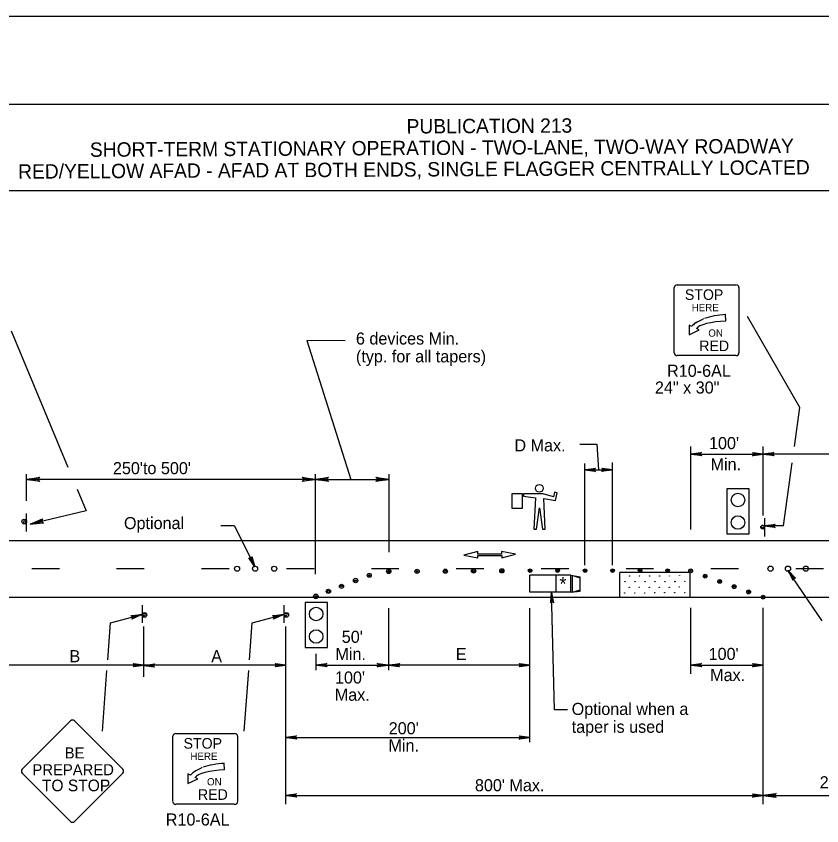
# Model space of a CAD drawing. Extents: x -14145 to -13521, y 30244 to 30661.
# Drawn here: x -13816.76 to -13802.75, y 30490.24 to 30504.31 of the extents above; entities that cross this region are included whole.
import ezdxf

# ---------------------------------------------------------------- set-up
doc = ezdxf.new("R2010")
doc.units = 0
for name, color, linetype in [('1', 7, 'Continuous'), ('10', 7, 'Continuous'), ('2', 7, 'Continuous'), ('3', 7, 'Continuous'), ('4', 7, 'Continuous'), ('61', 7, 'Continuous')]:
    doc.layers.add(name, color=color, linetype=linetype)

msp = doc.modelspace()

# ---------------------------------------------------------------- linework, layer by layer
at = {"layer": '1'}
for p, q in [((-13805.318, 30498.455), (-13805.318, 30499.591)), ((-13805.263, 30499.638), (-13804.245, 30499.638)), ((-13804.191, 30499.591), (-13804.191, 30498.455)), ((-13804.42, 30499.01), (-13804.422, 30499.121)), ((-13803.131, 30497.506), (-13804.043, 30499.088)), ((-13805.055, 30498.938), (-13805.055, 30498.767)), ((-13805.01, 30498.916), (-13805.055, 30498.938)), ((-13805.055, 30498.767), (-13804.884, 30498.853)), ((-13804.884, 30498.853), (-13804.931, 30498.876)), ((-13804.245, 30498.408), (-13805.263, 30498.408)), ((-13803.225, 30496.827), (-13803.131, 30497.506)), ((-13805.03, 30495.384), (-13805.03, 30496.827)), ((-13803.77, 30495.626), (-13803.77, 30496.827)), ((-13805.03, 30496.693), (-13803.77, 30496.693)), ((-13801.304, 30496.693), (-13803.77, 30496.693)), ((-13806.869, 30494.768), (-13806.869, 30496.532)), ((-13806.391, 30494.768), (-13806.391, 30496.55)), ((-13803.415, 30495.448), (-13803.264, 30496.547)), ((-13816.577, 30495.882), (-13816.577, 30496.35)), ((-13811.554, 30494.612), (-13811.554, 30496.35)), ((-13810.273, 30494.994), (-13810.273, 30496.35)), ((-13806.869, 30496.424), (-13806.391, 30496.424)), ((-13811.554, 30496.257), (-13816.577, 30496.257)), ((-13811.554, 30496.257), (-13810.273, 30496.257)), ((-13807.398, 30496.034), (-13807.416, 30495.954)), ((-13807.35, 30496.022), (-13807.398, 30496.034)), ((-13807.38, 30495.888), (-13807.35, 30496.022)), ((-13804.012, 30496.094), (-13804.403, 30496.094)), ((-13804.403, 30496.094), (-13804.403, 30495.312)), ((-13804.208, 30496.094), (-13804.208, 30496.094)), ((-13804.012, 30495.312), (-13804.012, 30496.094)), ((-13807.952, 30496.006), (-13808.14, 30496.006)), ((-13808.14, 30496.006), (-13808.14, 30495.756)), ((-13807.952, 30495.756), (-13807.952, 30496.006)), ((-13807.594, 30496.006), (-13807.934, 30496.006)), ((-13807.934, 30496.006), (-13807.934, 30495.962)), ((-13807.934, 30495.962), (-13807.728, 30495.936)), ((-13807.728, 30495.936), (-13807.756, 30495.39)), ((-13807.416, 30495.954), (-13807.594, 30496.006)), ((-13807.559, 30495.39), (-13807.585, 30495.926)), ((-13807.585, 30495.926), (-13807.38, 30495.888)), ((-13808.14, 30495.756), (-13807.952, 30495.756)), ((-13807.711, 30495.39), (-13807.657, 30495.764)), ((-13807.657, 30495.764), (-13807.604, 30495.39)), ((-13816.577, 30495.349), (-13816.577, 30495.661)), ((-13816.577, 30495.349), (-13816.577, 30495.661)), ((-13803.745, 30495.583), (-13803.745, 30495.265)), ((-13812.964, 30495.448), (-13813.198, 30495.448)), ((-13807.756, 30495.39), (-13807.711, 30495.39)), ((-13807.604, 30495.39), (-13807.559, 30495.39)), ((-13803.415, 30495.448), (-13803.745, 30495.448)), ((-13820.914, 30495.196), (-13795.342, 30495.196)), ((-13804.403, 30495.312), (-13804.012, 30495.312)), ((-13808.733, 30495.003), (-13808.974, 30494.937)), ((-13808.974, 30494.937), (-13808.73, 30494.891)), ((-13808.733, 30494.958), (-13808.733, 30495.003)), ((-13808.319, 30494.958), (-13808.733, 30494.958)), ((-13808.73, 30494.936), (-13808.316, 30494.936)), ((-13808.73, 30494.891), (-13808.73, 30494.936)), ((-13808.075, 30494.957), (-13808.319, 30495.003)), ((-13808.319, 30495.003), (-13808.319, 30494.958)), ((-13808.316, 30494.891), (-13808.075, 30494.957)), ((-13808.316, 30494.936), (-13808.316, 30494.891)), ((-13816.006, 30494.704), (-13816.486, 30494.704)), ((-13814.53, 30494.704), (-13815.01, 30494.704)), ((-13813.054, 30494.704), (-13813.534, 30494.704)), ((-13811.578, 30494.704), (-13812.058, 30494.704)), ((-13810.102, 30494.704), (-13810.582, 30494.704)), ((-13808.626, 30494.704), (-13809.106, 30494.704)), ((-13807.15, 30494.704), (-13807.63, 30494.704)), ((-13805.038, 30494.638), (-13806.262, 30494.638)), ((-13806.262, 30494.212), (-13806.262, 30494.638)), ((-13805.674, 30494.704), (-13806.154, 30494.704)), ((-13805.038, 30494.212), (-13805.038, 30494.638)), ((-13804.198, 30494.704), (-13804.678, 30494.704)), ((-13802.722, 30494.704), (-13803.202, 30494.704)), ((-13807.827, 30494.298), (-13807.827, 30494.593)), ((-13807.114, 30494.593), (-13807.827, 30494.593)), ((-13807.366, 30494.298), (-13807.366, 30494.593)), ((-13807.114, 30494.298), (-13807.114, 30494.593)), ((-13807.114, 30494.593), (-13806.949, 30494.564)), ((-13807.085, 30494.586), (-13806.949, 30494.543)), ((-13807.085, 30494.298), (-13807.085, 30494.586)), ((-13806.949, 30494.312), (-13806.949, 30494.564)), ((-13807.085, 30494.298), (-13806.949, 30494.334)), ((-13820.914, 30494.212), (-13795.342, 30494.212)), ((-13807.114, 30494.298), (-13807.827, 30494.298)), ((-13807.114, 30494.298), (-13806.949, 30494.312)), ((-13814.567, 30494.073), (-13814.567, 30493.761)), ((-13814.567, 30494.073), (-13814.567, 30493.761)), ((-13812.101, 30494.073), (-13812.101, 30493.761)), ((-13812.101, 30494.073), (-13812.101, 30493.761)), ((-13811.345, 30494.114), (-13811.735, 30494.114)), ((-13811.735, 30494.114), (-13811.735, 30493.332)), ((-13811.541, 30494.114), (-13811.541, 30494.114)), ((-13811.345, 30493.332), (-13811.345, 30494.114)), ((-13810.28, 30492.942), (-13810.28, 30494.016)), ((-13807.826, 30491.688), (-13807.826, 30494.016)), ((-13805.03, 30492.878), (-13805.03, 30494.024)), ((-13803.77, 30490.613), (-13803.77, 30494.024)), ((-13815.12, 30493.766), (-13814.573, 30493.906)), ((-13812.654, 30493.766), (-13812.107, 30493.906)), ((-13815.166, 30493.123), (-13815.119, 30493.766)), ((-13814.537, 30492.824), (-13814.537, 30493.698)), ((-13812.7, 30493.123), (-13812.653, 30493.766)), ((-13812.071, 30490.613), (-13812.071, 30493.698)), ((-13811.735, 30493.332), (-13811.345, 30493.332)), ((-13811.54, 30492.942), (-13811.54, 30493.226)), ((-13814.537, 30493.028), (-13817.003, 30493.028)), ((-13815.257, 30491.883), (-13815.18, 30492.937)), ((-13812.071, 30493.028), (-13814.537, 30493.028)), ((-13812.791, 30491.883), (-13812.714, 30492.937)), ((-13811.54, 30493.026), (-13810.28, 30493.026)), ((-13807.826, 30493.026), (-13810.28, 30493.026)), ((-13805.03, 30493.028), (-13803.77, 30493.028)), ((-13807.169, 30492.254), (-13807.396, 30492.254)), ((-13813.979, 30491.839), (-13812.961, 30491.839)), ((-13814.034, 30490.656), (-13814.034, 30491.792)), ((-13812.907, 30491.792), (-13812.907, 30490.656)), ((-13812.071, 30491.772), (-13807.826, 30491.772)), ((-13813.136, 30491.211), (-13813.138, 30491.322)), ((-13813.771, 30491.139), (-13813.771, 30490.968)), ((-13813.726, 30491.117), (-13813.771, 30491.139)), ((-13813.771, 30490.968), (-13813.6, 30491.054)), ((-13813.6, 30491.054), (-13813.647, 30491.077)), ((-13812.071, 30490.763), (-13803.77, 30490.763)), ((-13803.77, 30490.763), (-13799.71, 30490.763)), ((-13812.961, 30490.609), (-13813.979, 30490.609))]:
    msp.add_line(p, q, dxfattribs=at)
for points in [[(-13811.037, 30498.664), (-13811.701, 30498.668), (-13810.94, 30496.257)], [(-13806.957, 30496.868), (-13806.663, 30496.868), (-13806.63, 30496.424)], [(-13804.85, 30496.675), (-13804.862, 30496.687), (-13805.03, 30496.693), (-13804.85, 30496.675), (-13804.844, 30496.663), (-13805.03, 30496.693), (-13804.862, 30496.705), (-13804.856, 30496.717), (-13805.03, 30496.693), (-13804.844, 30496.723), (-13804.856, 30496.717)], [(-13803.95, 30496.717), (-13803.938, 30496.699), (-13803.77, 30496.693), (-13803.95, 30496.717), (-13803.956, 30496.723), (-13803.77, 30496.693), (-13803.938, 30496.687), (-13803.944, 30496.669), (-13803.77, 30496.693), (-13803.956, 30496.663), (-13803.944, 30496.669)], [(-13803.59, 30496.675), (-13803.596, 30496.687), (-13803.77, 30496.693), (-13803.59, 30496.675), (-13803.584, 30496.663), (-13803.77, 30496.693), (-13803.602, 30496.705), (-13803.596, 30496.717), (-13803.77, 30496.693), (-13803.584, 30496.723), (-13803.596, 30496.717)], [(-13806.695, 30496.4), (-13806.701, 30496.412), (-13806.869, 30496.424), (-13806.695, 30496.4), (-13806.683, 30496.394), (-13806.869, 30496.424), (-13806.701, 30496.43), (-13806.695, 30496.442), (-13806.869, 30496.424), (-13806.683, 30496.454), (-13806.695, 30496.442)], [(-13806.571, 30496.448), (-13806.565, 30496.436), (-13806.391, 30496.424), (-13806.571, 30496.448), (-13806.577, 30496.454), (-13806.391, 30496.424), (-13806.565, 30496.418), (-13806.571, 30496.406), (-13806.391, 30496.424), (-13806.577, 30496.394), (-13806.571, 30496.406)], [(-13803.571, 30495.424), (-13803.577, 30495.436), (-13803.745, 30495.448), (-13803.571, 30495.424), (-13803.559, 30495.418), (-13803.745, 30495.448), (-13803.577, 30495.454), (-13803.571, 30495.466), (-13803.745, 30495.448), (-13803.559, 30495.478), (-13803.571, 30495.466)], [(-13812.964, 30495.448), (-13812.605, 30494.739)], [(-13812.663, 30494.903), (-13812.67, 30494.892), (-13812.605, 30494.739), (-13812.663, 30494.903), (-13812.657, 30494.919), (-13812.605, 30494.739), (-13812.687, 30494.885), (-13812.7, 30494.885), (-13812.605, 30494.739), (-13812.711, 30494.895), (-13812.7, 30494.885)], [(-13802.743, 30493.796), (-13803.338, 30494.671)], [(-13803.222, 30494.541), (-13803.235, 30494.54), (-13803.337, 30494.671), (-13803.222, 30494.541), (-13803.205, 30494.538), (-13803.337, 30494.671), (-13803.249, 30494.528), (-13803.256, 30494.517), (-13803.337, 30494.671), (-13803.252, 30494.502), (-13803.256, 30494.517)], [(-13807.42, 30494.125), (-13807.432, 30494.133), (-13807.448, 30494.298), (-13807.42, 30494.125), (-13807.408, 30494.113), (-13807.448, 30494.298), (-13807.45, 30494.13), (-13807.462, 30494.124), (-13807.448, 30494.298), (-13807.467, 30494.11), (-13807.462, 30494.124)], [(-13807.396, 30492.254), (-13807.448, 30494.298)], [(-13814.753, 30493.882), (-13814.741, 30493.87), (-13814.573, 30493.906), (-13814.753, 30493.882), (-13814.759, 30493.888), (-13814.573, 30493.906), (-13814.735, 30493.852), (-13814.741, 30493.84), (-13814.573, 30493.906), (-13814.747, 30493.828), (-13814.741, 30493.84)], [(-13812.287, 30493.882), (-13812.275, 30493.87), (-13812.107, 30493.906), (-13812.287, 30493.882), (-13812.293, 30493.888), (-13812.107, 30493.906), (-13812.269, 30493.852), (-13812.275, 30493.84), (-13812.107, 30493.906), (-13812.281, 30493.828), (-13812.275, 30493.84)], [(-13814.717, 30493.052), (-13814.711, 30493.034), (-13814.537, 30493.028), (-13814.717, 30493.052), (-13814.723, 30493.058), (-13814.537, 30493.028), (-13814.711, 30493.022), (-13814.717, 30493.004), (-13814.537, 30493.028), (-13814.723, 30492.998), (-13814.717, 30493.004)], [(-13814.357, 30492.998), (-13814.363, 30493.01), (-13814.537, 30493.022), (-13814.357, 30492.998), (-13814.351, 30492.992), (-13814.537, 30493.022), (-13814.363, 30493.028), (-13814.357, 30493.04), (-13814.537, 30493.022), (-13814.351, 30493.052), (-13814.357, 30493.04)], [(-13812.251, 30493.052), (-13812.245, 30493.034), (-13812.071, 30493.028), (-13812.251, 30493.052), (-13812.257, 30493.058), (-13812.071, 30493.028), (-13812.245, 30493.022), (-13812.251, 30493.004), (-13812.071, 30493.028), (-13812.257, 30492.998), (-13812.251, 30493.004)], [(-13811.36, 30493.008), (-13811.372, 30493.02), (-13811.54, 30493.026), (-13811.36, 30493.008), (-13811.354, 30492.996), (-13811.54, 30493.026), (-13811.372, 30493.038), (-13811.366, 30493.05), (-13811.54, 30493.026), (-13811.354, 30493.056), (-13811.366, 30493.05)], [(-13810.472, 30493.05), (-13810.46, 30493.032), (-13810.292, 30493.026), (-13810.472, 30493.05), (-13810.478, 30493.056), (-13810.292, 30493.026), (-13810.46, 30493.02), (-13810.466, 30493.002), (-13810.292, 30493.026), (-13810.478, 30492.996), (-13810.466, 30493.002)], [(-13810.1, 30493.002), (-13810.106, 30493.014), (-13810.28, 30493.026), (-13810.1, 30493.002), (-13810.094, 30492.996), (-13810.28, 30493.026), (-13810.106, 30493.032), (-13810.1, 30493.044), (-13810.28, 30493.026), (-13810.094, 30493.056), (-13810.1, 30493.044)], [(-13808.006, 30493.05), (-13808, 30493.032), (-13807.826, 30493.026), (-13808.006, 30493.05), (-13808.012, 30493.056), (-13807.826, 30493.026), (-13808, 30493.02), (-13808.006, 30493.002), (-13807.826, 30493.026), (-13808.012, 30492.996), (-13808.006, 30493.002)], [(-13804.85, 30493.01), (-13804.862, 30493.022), (-13805.03, 30493.028), (-13804.85, 30493.01), (-13804.844, 30492.998), (-13805.03, 30493.028), (-13804.862, 30493.04), (-13804.856, 30493.052), (-13805.03, 30493.028), (-13804.844, 30493.058), (-13804.856, 30493.052)], [(-13803.95, 30493.052), (-13803.938, 30493.034), (-13803.77, 30493.028), (-13803.95, 30493.052), (-13803.956, 30493.058), (-13803.77, 30493.028), (-13803.938, 30493.022), (-13803.944, 30493.004), (-13803.77, 30493.028), (-13803.956, 30492.998), (-13803.944, 30493.004)], [(-13816.652, 30491.219), (-13815.811, 30492.06)], [(-13815.745, 30492.06), (-13814.903, 30491.219)], [(-13811.891, 30491.754), (-13811.903, 30491.766), (-13812.071, 30491.772), (-13811.891, 30491.754), (-13811.885, 30491.742), (-13812.071, 30491.772), (-13811.903, 30491.784), (-13811.897, 30491.796), (-13812.071, 30491.772), (-13811.885, 30491.802), (-13811.897, 30491.796)], [(-13808.006, 30491.796), (-13807.994, 30491.778), (-13807.826, 30491.772), (-13808.006, 30491.796), (-13808.012, 30491.802), (-13807.826, 30491.772), (-13807.994, 30491.766), (-13808, 30491.748), (-13807.826, 30491.772), (-13808.012, 30491.742), (-13808, 30491.748)], [(-13815.811, 30490.311), (-13816.652, 30491.153)], [(-13814.903, 30491.153), (-13815.745, 30490.311)], [(-13811.891, 30490.745), (-13811.903, 30490.757), (-13812.071, 30490.763), (-13811.891, 30490.745), (-13811.885, 30490.733), (-13812.071, 30490.763), (-13811.903, 30490.775), (-13811.897, 30490.787), (-13812.071, 30490.763), (-13811.885, 30490.793), (-13811.897, 30490.787)], [(-13803.95, 30490.787), (-13803.938, 30490.769), (-13803.77, 30490.763), (-13803.95, 30490.787), (-13803.956, 30490.793), (-13803.77, 30490.763), (-13803.938, 30490.757), (-13803.944, 30490.739), (-13803.77, 30490.763), (-13803.956, 30490.733), (-13803.944, 30490.739)]]:
    msp.add_lwpolyline(points, dxfattribs=at)
for centre, radius in [((-13807.662, 30496.101), 0.0672), ((-13804.208, 30495.898), 0.118), ((-13804.208, 30495.507), 0.118), ((-13816.617, 30495.522), 0.0408), ((-13803.778, 30495.426), 0.0325), ((-13812.916, 30494.704), 0.0439), ((-13812.603, 30494.704), 0.0439), ((-13812.269, 30494.704), 0.0439), ((-13810.618, 30494.589), 0.0346), ((-13810.279, 30494.656), 0.037), ((-13810.279, 30494.655), 0.0149), ((-13809.787, 30494.659), 0.037), ((-13809.788, 30494.658), 0.0149), ((-13809.296, 30494.661), 0.037), ((-13809.296, 30494.661), 0.0149), ((-13808.804, 30494.664), 0.037), ((-13808.805, 30494.663), 0.0149), ((-13808.313, 30494.667), 0.037), ((-13808.314, 30494.666), 0.0149), ((-13807.822, 30494.67), 0.0321), ((-13807.821, 30494.668), 0.0143), ((-13807.344, 30494.67), 0.0321), ((-13807.343, 30494.668), 0.0143), ((-13806.866, 30494.67), 0.0321), ((-13806.865, 30494.668), 0.0143), ((-13806.388, 30494.67), 0.0321), ((-13806.387, 30494.668), 0.0143), ((-13805.91, 30494.67), 0.0321), ((-13805.909, 30494.668), 0.0143), ((-13805.432, 30494.67), 0.0321), ((-13805.431, 30494.668), 0.0143), ((-13805.03, 30494.666), 0.0331), ((-13805.031, 30494.667), 0.012), ((-13803.641, 30494.704), 0.0448), ((-13803.338, 30494.704), 0.0448), ((-13803.028, 30494.704), 0.0448), ((-13810.855, 30494.499), 0.038), ((-13810.856, 30494.496), 0.0155), ((-13810.617, 30494.585), 0.0101), ((-13806.171, 30494.478), 0.00272), ((-13806.091, 30494.576), 0.00272), ((-13805.996, 30494.48), 0.00272), ((-13805.919, 30494.577), 0.00272), ((-13805.825, 30494.478), 0.00272), ((-13805.744, 30494.579), 0.00272), ((-13805.649, 30494.48), 0.00272), ((-13805.57, 30494.577), 0.00272), ((-13805.475, 30494.479), 0.00272), ((-13805.398, 30494.579), 0.00272), ((-13805.303, 30494.484), 0.00272), ((-13805.302, 30494.481), 0.00272), ((-13805.224, 30494.582), 0.00272), ((-13805.129, 30494.487), 0.00272), ((-13804.778, 30494.575), 0.0331), ((-13804.779, 30494.576), 0.012), ((-13804.526, 30494.483), 0.0331), ((-13804.527, 30494.484), 0.012), ((-13811.328, 30494.311), 0.037), ((-13811.101, 30494.398), 0.036), ((-13811.103, 30494.404), 0.0161), ((-13806.097, 30494.38), 0.00272), ((-13805.925, 30494.38), 0.00272), ((-13805.748, 30494.381), 0.00272), ((-13805.576, 30494.381), 0.00272), ((-13805.4, 30494.382), 0.00272), ((-13805.229, 30494.386), 0.00272), ((-13804.274, 30494.392), 0.0331), ((-13804.275, 30494.393), 0.012), ((-13804.022, 30494.3), 0.0331), ((-13811.547, 30494.224), 0.0379), ((-13811.546, 30494.224), 0.014), ((-13811.327, 30494.309), 0.0194), ((-13806.176, 30494.283), 0.00272), ((-13806.002, 30494.284), 0.00272), ((-13805.829, 30494.284), 0.00272), ((-13805.654, 30494.285), 0.00272), ((-13805.481, 30494.286), 0.00272), ((-13805.309, 30494.289), 0.00272), ((-13805.307, 30494.286), 0.00272), ((-13805.134, 30494.29), 0.00272), ((-13804.024, 30494.301), 0.012), ((-13803.77, 30494.209), 0.0331), ((-13803.771, 30494.21), 0.012), ((-13814.527, 30493.9), 0.0408), ((-13812.061, 30493.9), 0.0408), ((-13811.541, 30493.917), 0.118), ((-13811.541, 30493.526), 0.118)]:
    msp.add_circle(centre, radius, dxfattribs=at)
for centre, radius, start, end in [((-13816.611, 30495.514), 0.0214, 9.521, 4.2501), ((-13803.778, 30495.437), 0.0214, 355.7499, 350.479), ((-13814.532, 30493.908), 0.0214, 189.521, 184.2501), ((-13812.066, 30493.908), 0.0214, 189.521, 184.2501), ((-13815.778, 30492.027), 0.0465, 45.0316, 135), ((-13816.619, 30491.186), 0.0465, 135, 224.9684), ((-13814.936, 30491.186), 0.0465, 315, 45.0316), ((-13815.778, 30490.344), 0.0465, 224.9684, 315)]:
    msp.add_arc(centre, radius, start, end, dxfattribs=at)
for centre, major_axis, ratio, start_param, end_param in [((-13805.263, 30499.59), (-0.0541, 0), 0.866667, 4.712389, 6.283185), ((-13804.245, 30499.59), (-0.0541, 0), 0.866667, 3.141593, 4.712389), ((-13804.378, 30498.898), (0.626, 0.024), 0.356316, 1.625555, 2.277861), ((-13804.77, 30498.773), (-0.29, 0), 0.866667, 5.239865, 5.534055), ((-13804.386, 30499.11), (0.632, 0.211), 0.13767, 2.24751, 2.61166), ((-13804.411, 30498.872), (0.526, 0.021), 0.259792, 1.574563, 2.966983), ((-13804.411, 30498.872), (0.626, 0.024), 0.356316, 2.688881, 2.833949), ((-13805.263, 30498.454), (0.0541, 0), 0.866667, 3.141593, 4.712389), ((-13804.245, 30498.454), (0.0541, 0), 0.866667, 4.712389, 6.283185), ((-13813.979, 30491.791), (-0.0541, 0), 0.866667, 4.712389, 6.283185), ((-13812.961, 30491.791), (-0.0541, 0), 0.866667, 3.141593, 4.712389), ((-13813.103, 30491.311), (0.632, 0.211), 0.13767, 2.24751, 2.61166), ((-13813.095, 30491.099), (0.626, 0.024), 0.356316, 1.625555, 2.277861), ((-13813.127, 30491.073), (0.626, 0.024), 0.356316, 2.688881, 2.833949), ((-13813.486, 30490.974), (-0.29, 0), 0.866667, 5.239865, 5.534055), ((-13813.127, 30491.073), (0.526, 0.021), 0.259792, 1.574563, 2.966983), ((-13813.979, 30490.655), (0.0541, 0), 0.866667, 3.141593, 4.712389), ((-13812.961, 30490.655), (0.0541, 0), 0.866667, 4.712389, 6.283185)]:
    msp.add_ellipse(centre, major_axis=major_axis, ratio=ratio, start_param=start_param, end_param=end_param, dxfattribs=at)
at = {"layer": '10'}
for p, q in [((-13823.874, 30502.777), (-13792.422, 30502.777)), ((-13823.874, 30501.277), (-13792.422, 30501.277))]:
    msp.add_line(p, q, dxfattribs=at)
at = {"layer": '3'}
for points in [[(-13816.843, 30498.838), (-13815.857, 30496.471)], [(-13816.359, 30496.23), (-13816.367, 30496.246), (-13816.577, 30496.257), (-13816.359, 30496.23), (-13816.348, 30496.22), (-13816.577, 30496.257), (-13816.367, 30496.268), (-13816.359, 30496.283), (-13816.577, 30496.257), (-13816.348, 30496.294), (-13816.359, 30496.283)], [(-13811.772, 30496.285), (-13811.764, 30496.269), (-13811.554, 30496.257), (-13811.772, 30496.285), (-13811.783, 30496.294), (-13811.554, 30496.257), (-13811.764, 30496.247), (-13811.772, 30496.231), (-13811.554, 30496.257), (-13811.783, 30496.221), (-13811.772, 30496.231)], [(-13811.336, 30496.23), (-13811.345, 30496.246), (-13811.554, 30496.257), (-13811.336, 30496.23), (-13811.325, 30496.22), (-13811.554, 30496.257), (-13811.345, 30496.268), (-13811.337, 30496.283), (-13811.554, 30496.257), (-13811.325, 30496.294), (-13811.337, 30496.283)], [(-13810.49, 30496.285), (-13810.482, 30496.269), (-13810.273, 30496.257), (-13810.49, 30496.285), (-13810.502, 30496.294), (-13810.273, 30496.257), (-13810.482, 30496.247), (-13810.49, 30496.231), (-13810.273, 30496.257), (-13810.502, 30496.221), (-13810.49, 30496.231)], [(-13815.698, 30496.089), (-13815.542, 30495.712), (-13816.513, 30495.479)], [(-13816.294, 30495.504), (-13816.306, 30495.517), (-13816.513, 30495.479), (-13816.294, 30495.504), (-13816.281, 30495.497), (-13816.513, 30495.479), (-13816.311, 30495.538), (-13816.307, 30495.555), (-13816.513, 30495.479), (-13816.298, 30495.568), (-13816.307, 30495.555)], [(-13803.552, 30490.736), (-13803.56, 30490.751), (-13803.77, 30490.763), (-13803.552, 30490.736), (-13803.541, 30490.726), (-13803.77, 30490.763), (-13803.56, 30490.773), (-13803.553, 30490.789), (-13803.77, 30490.763), (-13803.541, 30490.799), (-13803.553, 30490.789)]]:
    msp.add_lwpolyline(points, dxfattribs=at)
at = {"layer": '61'}
msp.add_lwpolyline([(-13824.174, 30504.307), (-13791.174, 30504.307), (-13791.174, 30478.807), (-13824.174, 30478.807)], close=True, dxfattribs=at)

# ---------------------------------------------------------------- texts
at = {"layer": '1'}
for s, height, p in [('STOP', 0.1838, (-13805.131, 30499.376)), ('HERE', 0.1268, (-13805.012, 30499.18)), ('ON', 0.1268, (-13804.723, 30498.737)), ('RED', 0.1838, (-13804.88, 30498.486)), ('STOP', 0.1838, (-13813.847, 30491.577)), ('BE', 0.1925, (-13815.913, 30491.406)), ('HERE', 0.1268, (-13813.728, 30491.381)), ('PREPARED', 0.1925, (-13816.474, 30491.114)), ('TO STOP', 0.2024, (-13816.31, 30490.836)), ('ON', 0.1268, (-13813.439, 30490.938)), ('RED', 0.1838, (-13813.596, 30490.687))]:
    msp.add_text(s, height=height, dxfattribs=at).set_placement(p)
msp.add_text('*', height=0.238, rotation=0.7233, dxfattribs=at).set_placement((-13807.31, 30494.321))
at = {"layer": '2'}
for s, p in [('6 devices Min.', (-13810.85, 30498.6)), ('(typ. for all tapers)', (-13810.85, 30498.29))]:
    msp.add_text(s, height=0.21, rotation=360, dxfattribs=at).set_placement(p)
for s, p in [('R10-6AL', (-13805.44, 30498.039)), ('24" x 30"', (-13805.651, 30497.748)), ('D Max.', (-13808.094, 30496.743)), ("100'", (-13804.711, 30496.782)), ('Min.', (-13804.684, 30496.415)), ("250'to 500'", (-13815.075, 30496.347)), ('Optional', (-13814.883, 30495.392)), ("50'", (-13811.096, 30493.415)), ('B', (-13815.83, 30493.079)), ('A', (-13813.366, 30493.079)), ('Min.', (-13811.206, 30493.116)), ('E', (-13809.113, 30493.115)), ("100'", (-13804.718, 30493.118)), ('Max.', (-13804.691, 30492.751)), ("100'", (-13811.214, 30492.708)), ('Max.', (-13811.218, 30492.409)), ('Optional when a', (-13807.099, 30492.162)), ("200'", (-13810.28, 30491.826)), ('taper is used', (-13807.099, 30491.852)), ('Min.', (-13810.284, 30491.527)), ("250'to 500'", (-13802.787, 30490.887)), ("800' Max.", (-13808.781, 30490.836)), ('R10-6AL', (-13814.156, 30490.24))]:
    msp.add_text(s, height=0.21, dxfattribs=at).set_placement(p)
at = {"layer": '4'}
for s, p in [('PUBLICATION 213', (-13809.969, 30502.267)), ('SHORT-TERM STATIONARY OPERATION - TWO-LANE, TWO-WAY ROADWAY', (-13815.475, 30501.862)), ('RED/YELLOW AFAD - AFAD AT BOTH ENDS, SINGLE FLAGGER CENTRALLY LOCATED', (-13816.723, 30501.482))]:
    msp.add_text(s, height=0.25, rotation=0.31, dxfattribs=at).set_placement(p)

doc.saveas('drawing.dxf')
